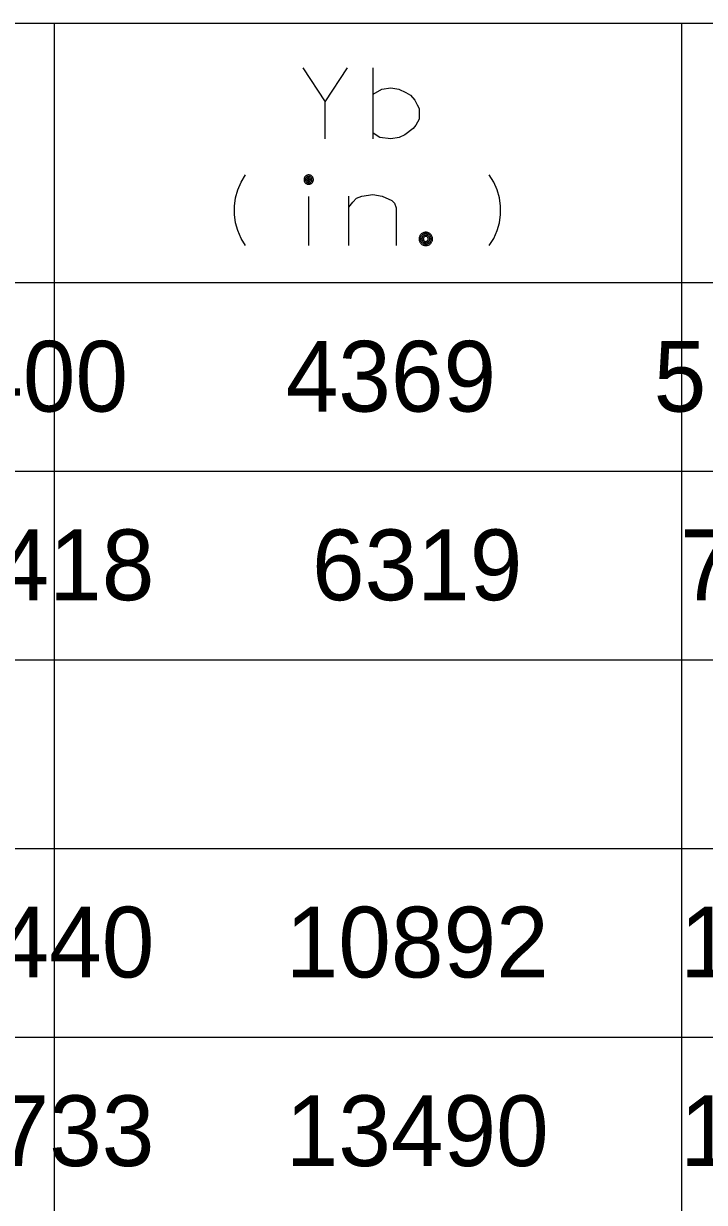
# Model space of a CAD drawing. Extents: x 635698 to 639877, y 296617 to 300175.
# Drawn here: x 639255.39 to 639284.27, y 298758.3 to 298808.29 of the extents above; entities that cross this region are included whole.
import ezdxf

# ---------------------------------------------------------------- set-up
doc = ezdxf.new("R2010")
doc.units = 0
for name, color, linetype in [('1', 7, 'Continuous'), ('2', 7, 'Continuous'), ('3', 7, 'Continuous')]:
    doc.layers.add(name, color=color, linetype=linetype)

msp = doc.modelspace()

# ---------------------------------------------------------------- linework, layer by layer
at = {"layer": '2'}
for p, q in [((639405.108, 298808.295), (639199.161, 298808.295)), ((639256.686, 298808.295), (639256.686, 298581.295)), ((639283.296, 298808.295), (639283.296, 298581.295)), ((639405.108, 298797.295), (638853.272, 298797.295)), ((639405.108, 298789.295), (638853.272, 298789.295)), ((639405.108, 298781.295), (638853.272, 298781.295)), ((639405.108, 298773.295), (638853.272, 298773.295)), ((639405.108, 298765.295), (638853.272, 298765.295))]:
    msp.add_line(p, q, dxfattribs=at)
at = {"layer": '3'}
for points in [[(639267.238, 298806.413), (639268.183, 298804.972), (639269.129, 298806.413)], [(639270.217, 298803.413), (639270.217, 298806.413)], [(639270.217, 298805.303), (639270.595, 298805.516), (639270.974, 298805.563), (639271.305, 298805.516), (639271.612, 298805.373), (639271.801, 298805.256), (639271.991, 298805.043), (639272.085, 298804.854), (639272.179, 298804.689), (639272.179, 298804.24), (639272.038, 298803.98), (639271.919, 298803.838), (639271.565, 298803.578), (639271.329, 298803.46), (639270.974, 298803.413), (639270.501, 298803.46), (639270.217, 298803.649)], [(639268.183, 298803.413), (639268.183, 298804.972)], [(639264.806, 298798.876), (639264.617, 298799.183), (639264.475, 298799.514), (639264.38, 298799.844), (639264.333, 298800.199), (639264.333, 298800.553), (639264.38, 298800.908), (639264.475, 298801.238), (639264.617, 298801.569), (639264.806, 298801.876)], [(639267.685, 298801.678), (639267.684, 298801.698), (639267.681, 298801.719), (639267.675, 298801.739), (639267.668, 298801.758), (639267.658, 298801.777), (639267.647, 298801.794), (639267.634, 298801.81), (639267.619, 298801.825), (639267.603, 298801.838), (639267.586, 298801.849), (639267.567, 298801.859), (639267.548, 298801.866), (639267.528, 298801.871), (639267.507, 298801.875), (639267.487, 298801.875), (639267.466, 298801.875), (639267.445, 298801.871), (639267.426, 298801.866), (639267.406, 298801.859), (639267.387, 298801.849), (639267.37, 298801.838), (639267.354, 298801.825), (639267.339, 298801.81), (639267.326, 298801.794), (639267.315, 298801.777), (639267.306, 298801.758), (639267.298, 298801.739), (639267.293, 298801.719), (639267.29, 298801.698), (639267.288, 298801.678), (639267.29, 298801.657), (639267.293, 298801.636), (639267.298, 298801.617), (639267.306, 298801.597), (639267.315, 298801.579), (639267.326, 298801.561), (639267.339, 298801.545), (639267.354, 298801.53), (639267.37, 298801.517), (639267.387, 298801.506), (639267.406, 298801.497), (639267.426, 298801.489), (639267.445, 298801.484), (639267.466, 298801.481), (639267.487, 298801.48), (639267.507, 298801.481), (639267.528, 298801.484), (639267.548, 298801.489), (639267.567, 298801.497), (639267.586, 298801.506), (639267.603, 298801.518), (639267.619, 298801.53), (639267.634, 298801.545), (639267.647, 298801.561), (639267.658, 298801.579), (639267.668, 298801.597), (639267.675, 298801.617), (639267.681, 298801.636), (639267.684, 298801.657), (639267.685, 298801.678)], [(639275.149, 298798.876), (639275.338, 298799.183), (639275.48, 298799.514), (639275.574, 298799.844), (639275.622, 298800.199), (639275.622, 298800.553), (639275.574, 298800.908), (639275.48, 298801.238), (639275.338, 298801.569), (639275.149, 298801.876)], [(639267.625, 298801.678), (639267.624, 298801.692), (639267.622, 298801.706), (639267.618, 298801.72), (639267.613, 298801.734), (639267.606, 298801.747), (639267.599, 298801.759), (639267.589, 298801.77), (639267.579, 298801.78), (639267.568, 298801.789), (639267.556, 298801.797), (639267.543, 298801.804), (639267.529, 298801.809), (639267.515, 298801.812), (639267.501, 298801.815), (639267.487, 298801.816), (639267.472, 298801.815), (639267.458, 298801.812), (639267.444, 298801.809), (639267.43, 298801.804), (639267.418, 298801.797), (639267.405, 298801.789), (639267.394, 298801.78), (639267.384, 298801.77), (639267.375, 298801.759), (639267.367, 298801.747), (639267.361, 298801.734), (639267.355, 298801.72), (639267.352, 298801.706), (639267.349, 298801.692), (639267.349, 298801.678), (639267.349, 298801.663), (639267.352, 298801.649), (639267.355, 298801.635), (639267.361, 298801.622), (639267.367, 298801.608), (639267.375, 298801.596), (639267.384, 298801.585), (639267.394, 298801.575), (639267.405, 298801.566), (639267.418, 298801.558), (639267.43, 298801.552), (639267.444, 298801.547), (639267.458, 298801.543), (639267.472, 298801.54), (639267.487, 298801.54), (639267.501, 298801.54), (639267.515, 298801.543), (639267.529, 298801.547), (639267.543, 298801.552), (639267.556, 298801.558), (639267.568, 298801.566), (639267.579, 298801.575), (639267.589, 298801.585), (639267.599, 298801.596), (639267.606, 298801.608), (639267.613, 298801.622), (639267.618, 298801.635), (639267.622, 298801.649), (639267.624, 298801.663), (639267.625, 298801.678)], [(639267.565, 298801.678), (639267.565, 298801.686), (639267.563, 298801.694), (639267.561, 298801.702), (639267.558, 298801.709), (639267.554, 298801.717), (639267.55, 298801.723), (639267.545, 298801.73), (639267.539, 298801.736), (639267.533, 298801.741), (639267.526, 298801.745), (639267.518, 298801.749), (639267.511, 298801.752), (639267.503, 298801.754), (639267.495, 298801.755), (639267.487, 298801.756), (639267.478, 298801.755), (639267.47, 298801.754), (639267.463, 298801.752), (639267.455, 298801.749), (639267.448, 298801.745), (639267.441, 298801.741), (639267.434, 298801.736), (639267.429, 298801.73), (639267.423, 298801.723), (639267.419, 298801.717), (639267.415, 298801.709), (639267.412, 298801.702), (639267.41, 298801.694), (639267.409, 298801.686), (639267.409, 298801.678), (639267.409, 298801.67), (639267.41, 298801.662), (639267.412, 298801.654), (639267.415, 298801.646), (639267.419, 298801.639), (639267.423, 298801.632), (639267.429, 298801.625), (639267.434, 298801.62), (639267.441, 298801.615), (639267.448, 298801.61), (639267.455, 298801.606), (639267.463, 298801.603), (639267.47, 298801.602), (639267.478, 298801.6), (639267.487, 298801.6), (639267.495, 298801.6), (639267.503, 298801.602), (639267.511, 298801.603), (639267.518, 298801.606), (639267.526, 298801.61), (639267.533, 298801.615), (639267.539, 298801.62), (639267.545, 298801.625), (639267.55, 298801.632), (639267.554, 298801.639), (639267.558, 298801.646), (639267.561, 298801.654), (639267.563, 298801.662), (639267.565, 298801.67), (639267.565, 298801.678)], [(639267.505, 298801.678), (639267.505, 298801.68), (639267.504, 298801.681), (639267.504, 298801.683), (639267.503, 298801.685), (639267.502, 298801.686), (639267.501, 298801.688), (639267.5, 298801.69), (639267.499, 298801.691), (639267.497, 298801.692), (639267.496, 298801.693), (639267.494, 298801.694), (639267.492, 298801.695), (639267.49, 298801.695), (639267.489, 298801.696), (639267.487, 298801.696), (639267.485, 298801.696), (639267.483, 298801.695), (639267.481, 298801.695), (639267.479, 298801.694), (639267.478, 298801.693), (639267.476, 298801.692), (639267.475, 298801.691), (639267.473, 298801.69), (639267.472, 298801.688), (639267.471, 298801.686), (639267.47, 298801.685), (639267.47, 298801.683), (639267.469, 298801.681), (639267.469, 298801.68), (639267.469, 298801.678), (639267.469, 298801.676), (639267.469, 298801.674), (639267.47, 298801.672), (639267.47, 298801.67), (639267.471, 298801.669), (639267.472, 298801.667), (639267.473, 298801.666), (639267.475, 298801.664), (639267.476, 298801.663), (639267.478, 298801.662), (639267.479, 298801.661), (639267.481, 298801.66), (639267.483, 298801.66), (639267.485, 298801.66), (639267.487, 298801.66), (639267.489, 298801.66), (639267.49, 298801.66), (639267.492, 298801.66), (639267.494, 298801.661), (639267.496, 298801.662), (639267.497, 298801.663), (639267.499, 298801.664), (639267.5, 298801.666), (639267.501, 298801.667), (639267.502, 298801.669), (639267.503, 298801.67), (639267.504, 298801.672), (639267.504, 298801.674), (639267.505, 298801.676), (639267.505, 298801.678)], [(639267.487, 298798.876), (639267.487, 298800.954)], [(639269.19, 298800.506), (639269.355, 298800.719), (639269.521, 298800.884), (639269.734, 298800.978), (639270.206, 298801.049), (639270.608, 298800.978), (639271.01, 298800.789), (639271.129, 298800.671), (639271.199, 298800.482), (639271.199, 298798.876)], [(639269.19, 298798.876), (639269.19, 298800.978)], [(639272.739, 298799.161), (639272.738, 298799.19), (639272.733, 298799.22), (639272.726, 298799.249), (639272.715, 298799.276), (639272.701, 298799.303), (639272.685, 298799.328), (639272.666, 298799.351), (639272.645, 298799.372), (639272.622, 298799.391), (639272.597, 298799.408), (639272.57, 298799.421), (639272.542, 298799.432), (639272.514, 298799.439), (639272.484, 298799.444), (639272.454, 298799.446), (639272.424, 298799.444), (639272.395, 298799.439), (639272.366, 298799.432), (639272.338, 298799.421), (639272.312, 298799.408), (639272.286, 298799.391), (639272.263, 298799.372), (639272.242, 298799.351), (639272.223, 298799.328), (639272.207, 298799.303), (639272.194, 298799.276), (639272.183, 298799.249), (639272.175, 298799.22), (639272.171, 298799.19), (639272.169, 298799.161), (639272.171, 298799.131), (639272.175, 298799.101), (639272.183, 298799.072), (639272.194, 298799.045), (639272.207, 298799.018), (639272.223, 298798.993), (639272.242, 298798.97), (639272.263, 298798.949), (639272.286, 298798.93), (639272.312, 298798.914), (639272.338, 298798.9), (639272.366, 298798.89), (639272.395, 298798.882), (639272.424, 298798.877), (639272.454, 298798.876), (639272.484, 298798.877), (639272.514, 298798.882), (639272.542, 298798.89), (639272.57, 298798.9), (639272.597, 298798.914), (639272.622, 298798.93), (639272.645, 298798.949), (639272.666, 298798.97), (639272.685, 298798.993), (639272.701, 298799.018), (639272.715, 298799.045), (639272.726, 298799.072), (639272.733, 298799.101), (639272.738, 298799.131), (639272.739, 298799.161)], [(639272.679, 298799.161), (639272.678, 298799.184), (639272.675, 298799.207), (639272.668, 298799.23), (639272.66, 298799.252), (639272.649, 298799.273), (639272.636, 298799.293), (639272.621, 298799.311), (639272.605, 298799.328), (639272.587, 298799.343), (639272.567, 298799.356), (639272.546, 298799.366), (639272.524, 298799.375), (639272.501, 298799.381), (639272.478, 298799.384), (639272.454, 298799.386), (639272.431, 298799.384), (639272.407, 298799.381), (639272.385, 298799.375), (639272.363, 298799.366), (639272.342, 298799.356), (639272.322, 298799.343), (639272.304, 298799.328), (639272.287, 298799.311), (639272.272, 298799.293), (639272.259, 298799.273), (639272.248, 298799.252), (639272.24, 298799.23), (639272.234, 298799.207), (639272.23, 298799.184), (639272.229, 298799.161), (639272.23, 298799.137), (639272.234, 298799.114), (639272.24, 298799.091), (639272.248, 298799.069), (639272.259, 298799.048), (639272.272, 298799.029), (639272.287, 298799.01), (639272.304, 298798.993), (639272.322, 298798.979), (639272.342, 298798.966), (639272.363, 298798.955), (639272.385, 298798.946), (639272.407, 298798.941), (639272.431, 298798.937), (639272.454, 298798.936), (639272.478, 298798.937), (639272.501, 298798.941), (639272.524, 298798.946), (639272.546, 298798.955), (639272.567, 298798.966), (639272.587, 298798.979), (639272.605, 298798.993), (639272.621, 298799.01), (639272.636, 298799.029), (639272.649, 298799.048), (639272.66, 298799.069), (639272.668, 298799.091), (639272.675, 298799.114), (639272.678, 298799.137), (639272.679, 298799.161)], [(639272.619, 298799.161), (639272.619, 298799.178), (639272.616, 298799.195), (639272.611, 298799.212), (639272.605, 298799.228), (639272.597, 298799.243), (639272.588, 298799.258), (639272.577, 298799.271), (639272.565, 298799.283), (639272.551, 298799.294), (639272.537, 298799.304), (639272.521, 298799.311), (639272.505, 298799.317), (639272.488, 298799.322), (639272.472, 298799.325), (639272.454, 298799.326), (639272.437, 298799.325), (639272.42, 298799.322), (639272.403, 298799.317), (639272.387, 298799.311), (639272.371, 298799.304), (639272.357, 298799.294), (639272.344, 298799.283), (639272.331, 298799.271), (639272.32, 298799.258), (639272.311, 298799.243), (639272.303, 298799.228), (639272.297, 298799.212), (639272.293, 298799.195), (639272.29, 298799.178), (639272.289, 298799.161), (639272.29, 298799.144), (639272.293, 298799.126), (639272.297, 298799.11), (639272.303, 298799.093), (639272.311, 298799.078), (639272.32, 298799.064), (639272.331, 298799.05), (639272.344, 298799.038), (639272.357, 298799.027), (639272.371, 298799.018), (639272.387, 298799.01), (639272.403, 298799.004), (639272.42, 298798.999), (639272.437, 298798.997), (639272.454, 298798.996), (639272.472, 298798.997), (639272.488, 298798.999), (639272.505, 298799.004), (639272.521, 298799.01), (639272.537, 298799.018), (639272.551, 298799.027), (639272.565, 298799.038), (639272.577, 298799.05), (639272.588, 298799.064), (639272.597, 298799.078), (639272.605, 298799.093), (639272.611, 298799.11), (639272.616, 298799.126), (639272.619, 298799.144), (639272.619, 298799.161)], [(639272.559, 298799.161), (639272.559, 298799.172), (639272.557, 298799.182), (639272.554, 298799.193), (639272.55, 298799.203), (639272.545, 298799.213), (639272.539, 298799.222), (639272.532, 298799.231), (639272.525, 298799.239), (639272.516, 298799.246), (639272.507, 298799.252), (639272.497, 298799.257), (639272.487, 298799.26), (639272.476, 298799.263), (639272.465, 298799.265), (639272.454, 298799.265), (639272.443, 298799.265), (639272.432, 298799.263), (639272.422, 298799.26), (639272.411, 298799.257), (639272.402, 298799.252), (639272.392, 298799.246), (639272.384, 298799.239), (639272.376, 298799.231), (639272.369, 298799.222), (639272.363, 298799.213), (639272.358, 298799.203), (639272.354, 298799.193), (639272.351, 298799.182), (639272.35, 298799.172), (639272.349, 298799.161), (639272.35, 298799.15), (639272.351, 298799.139), (639272.354, 298799.128), (639272.358, 298799.118), (639272.363, 298799.108), (639272.369, 298799.099), (639272.376, 298799.09), (639272.384, 298799.083), (639272.392, 298799.076), (639272.402, 298799.07), (639272.411, 298799.065), (639272.422, 298799.061), (639272.432, 298799.058), (639272.443, 298799.056), (639272.454, 298799.056), (639272.465, 298799.056), (639272.476, 298799.058), (639272.487, 298799.061), (639272.497, 298799.065), (639272.507, 298799.07), (639272.516, 298799.076), (639272.525, 298799.083), (639272.532, 298799.09), (639272.539, 298799.099), (639272.545, 298799.108), (639272.55, 298799.118), (639272.554, 298799.128), (639272.557, 298799.139), (639272.559, 298799.15), (639272.559, 298799.161)]]:
    msp.add_lwpolyline(points, dxfattribs=at)

# ---------------------------------------------------------------- texts
at = {"layer": '1'}
for s, p in [('  0.175     679     14.20      73400      4369      5169    0.708', (639201.833, 298791.837)), ('  0.191     743     17.57     135418      6319      7707    0.774', (639201.833, 298783.837)), ('  0.224     871     24.57     331440     10892     13490    0.908', (639201.833, 298767.837)), ('  0.241     935     28.18     469733     13490     16669    0.974', (639201.833, 298759.837))]:
    msp.add_text(s, height=3, dxfattribs=at).set_placement(p)

doc.saveas('drawing.dxf')
